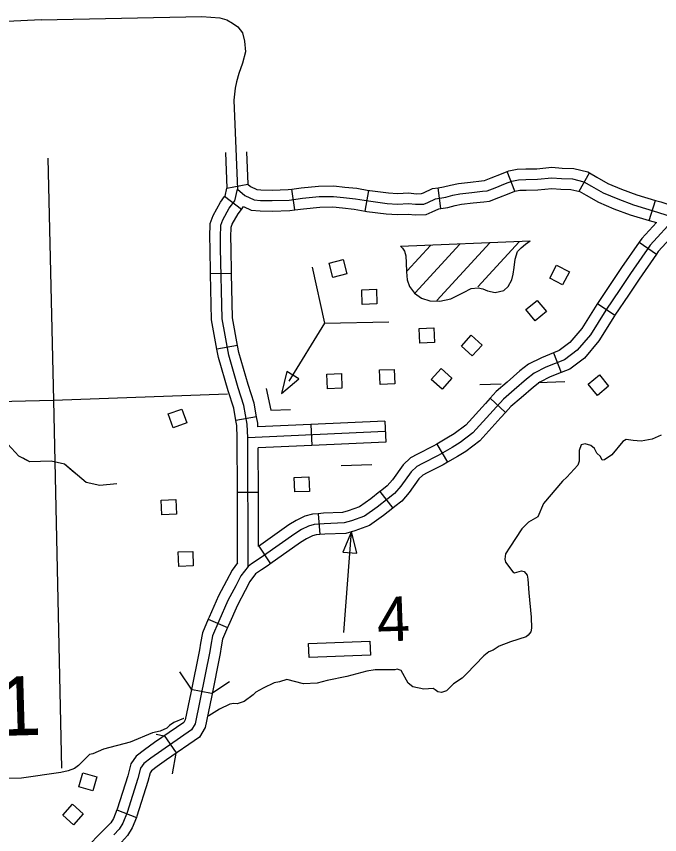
# Model space of a CAD drawing. Extents: x 1671357 to 13005564, y 567358 to 14261451.
# Drawn here: x 12758300.054 to 12758301.586, y 14259947.463 to 14259949.413 of the extents above; entities that cross this region are included whole.
import ezdxf

# ---------------------------------------------------------------- set-up
doc = ezdxf.new("R2010")
doc.units = 0
for name, color, linetype in [('31', 7, 'Continuous'), ('32', 7, 'Continuous'), ('35', 7, 'Continuous'), ('38', 7, 'Continuous'), ('43', 7, 'Continuous'), ('5', 7, 'Continuous'), ('56', 7, 'Continuous'), ('6', 7, 'Continuous')]:
    doc.layers.add(name, color=color, linetype=linetype)

msp = doc.modelspace()

# ---------------------------------------------------------------- linework, layer by layer
at = {"layer": '31'}
for points in [[(12758300.1134, 14259949.4052), (12758300.4962, 14259949.4132), (12758300.5387, 14259949.4099), (12758300.5553, 14259949.4048), (12758300.5689, 14259949.3966), (12758300.5819, 14259949.388), (12758300.5928, 14259949.3743), (12758300.5978, 14259949.3543), (12758300.6, 14259949.3286), (12758300.5926, 14259949.3015), (12758300.5841, 14259949.2774), (12758300.5785, 14259949.2568), (12758300.5753, 14259949.2422), (12758300.5726, 14259949.2136), (12758300.5809, 14259949.0012)], [(12758300.1134, 14259949.4052), (12758299.2541, 14259949.3625), (12758299.2407, 14259949.355), (12758299.2341, 14259949.3504), (12758299.2404, 14259949.0344)], [(12758300.5524, 14259949.0885), (12758300.5557, 14259949.0036)], [(12758300.6025, 14259949.0901), (12758300.6055, 14259949.0133)], [(12758300.5557, 14259949.0036), (12758300.6055, 14259949.0133)]]:
    msp.add_lwpolyline(points, dxfattribs=at)
at = {"layer": '32'}
for p, q in [((12758301.2416, 14259948.9966), (12758301.2234, 14259949.0432)), ((12758301.3946, 14259948.9965), (12758301.4193, 14259949.0401)), ((12758300.7176, 14259948.9519), (12758300.7107, 14259949.0015)), ((12758300.885, 14259948.9492), (12758300.8937, 14259948.9985)), ((12758301.0655, 14259948.9552), (12758301.0586, 14259949.0048)), ((12758300.5903, 14259948.9531), (12758300.5505, 14259948.9836)), ((12758301.5618, 14259948.9268), (12758301.5764, 14259948.9747)), ((12758301.5378, 14259948.875), (12758301.5789, 14259948.8464)), ((12758300.5671, 14259948.8006), (12758300.517, 14259948.7994)), ((12758301.4384, 14259948.729), (12758301.4799, 14259948.701)), ((12758300.5814, 14259948.6293), (12758300.5321, 14259948.6204)), ((12758301.3333, 14259948.6111), (12758301.3518, 14259948.5646)), ((12758301.1825, 14259948.5031), (12758301.2194, 14259948.4693)), ((12758300.6265, 14259948.4591), (12758300.5772, 14259948.4503)), ((12758300.7557, 14259948.441), (12758300.7579, 14259948.3909)), ((12758300.9319, 14259948.4487), (12758300.934, 14259948.3986)), ((12758301.0559, 14259948.3939), (12758301.0811, 14259948.3506)), ((12758300.6308, 14259948.2787), (12758300.5807, 14259948.2786)), ((12758300.9202, 14259948.281), (12758300.9512, 14259948.2417)), ((12758300.773, 14259948.2282), (12758300.7773, 14259948.1783)), ((12758300.632, 14259948.1507), (12758300.6593, 14259948.1087)), ((12758300.5114, 14259947.9769), (12758300.5575, 14259947.9572)), ((12758300.4703, 14259947.8103), (12758300.5194, 14259947.8004)), ((12758300.4064, 14259947.6994), (12758300.435, 14259947.6583)), ((12758300.2938, 14259947.5228), (12758300.3404, 14259947.5044))]:
    msp.add_line(p, q, dxfattribs=at)
for points in [[(12758301.0586, 14259949.0048), (12758301.072, 14259949.0067), (12758301.0881, 14259949.0112), (12758301.107, 14259949.015), (12758301.1363, 14259949.0184), (12758301.162, 14259949.0212), (12758301.1693, 14259949.0219), (12758301.1852, 14259949.0282), (12758301.2099, 14259949.038), (12758301.2234, 14259949.0432)], [(12758301.2234, 14259949.0432), (12758301.2273, 14259949.0448), (12758301.2474, 14259949.049), (12758301.2675, 14259949.0495), (12758301.2936, 14259949.05), (12758301.3293, 14259949.0536), (12758301.3541, 14259949.0517), (12758301.382, 14259949.0508), (12758301.4152, 14259949.0424), (12758301.4194, 14259949.0401)], [(12758301.4193, 14259949.0401), (12758301.4364, 14259949.0304), (12758301.4628, 14259949.0153), (12758301.4959, 14259949.0015), (12758301.5324, 14259948.9881), (12758301.5764, 14259948.9747)], [(12758300.6053, 14259948.4093), (12758300.6043, 14259948.4411), (12758300.5964, 14259948.4857), (12758300.5829, 14259948.5284), (12758300.5602, 14259948.6061), (12758300.5445, 14259948.6923), (12758300.5406, 14259948.8607), (12758300.5405, 14259948.8872), (12758300.541, 14259948.9153), (12758300.5458, 14259948.9283), (12758300.5613, 14259948.9564), (12758300.5746, 14259948.9738), (12758300.5809, 14259949.0012), (12758300.5984, 14259948.9865), (12758300.6206, 14259948.9757), (12758300.636, 14259948.9747), (12758300.6637, 14259948.9742), (12758300.7041, 14259948.9753), (12758300.7356, 14259948.9796), (12758300.7755, 14259948.9837), (12758300.8096, 14259948.9841), (12758300.8337, 14259948.9815), (12758300.8622, 14259948.9787), (12758300.8928, 14259948.9733), (12758300.9378, 14259948.9675), (12758300.9623, 14259948.9658), (12758300.9879, 14259948.9673), (12758301.0051, 14259948.9653), (12758301.0251, 14259948.9658), (12758301.0342, 14259948.9699), (12758301.0529, 14259948.9787), (12758301.0771, 14259948.9821), (12758301.094, 14259948.9869), (12758301.1109, 14259948.9903), (12758301.1391, 14259948.9935), (12758301.1647, 14259948.9963), (12758301.1753, 14259948.9974), (12758301.1944, 14259949.0049), (12758301.219, 14259949.0147), (12758301.2345, 14259949.0207), (12758301.2503, 14259949.024), (12758301.268, 14259949.0245), (12758301.2951, 14259949.0249), (12758301.3296, 14259949.0284), (12758301.3528, 14259949.0267), (12758301.3785, 14259949.0258), (12758301.4058, 14259949.0189), (12758301.424, 14259949.0087), (12758301.4517, 14259948.9928), (12758301.4867, 14259948.9782), (12758301.5244, 14259948.9643), (12758301.5812, 14259948.947), (12758301.6232, 14259948.933)], [(12758300.5505, 14259948.9836), (12758300.5514, 14259948.9847), (12758300.5557, 14259949.0036)], [(12758300.6055, 14259949.0133), (12758300.6121, 14259949.0077), (12758300.6271, 14259949.0004), (12758300.637, 14259948.9997), (12758300.6636, 14259948.9993), (12758300.702, 14259949.0003), (12758300.7107, 14259949.0015)], [(12758300.7107, 14259949.0015), (12758300.7326, 14259949.0045), (12758300.7741, 14259949.0087), (12758300.8108, 14259949.0092), (12758300.8363, 14259949.0064), (12758300.8656, 14259949.0035), (12758300.8937, 14259948.9985)], [(12758300.8937, 14259948.9985), (12758300.8966, 14259948.998), (12758300.9403, 14259948.9924), (12758300.9624, 14259948.9909), (12758300.9887, 14259948.9924), (12758301.0062, 14259948.9904), (12758301.0194, 14259948.9907), (12758301.0238, 14259948.9927), (12758301.0456, 14259949.003), (12758301.0586, 14259949.0048)], [(12758301.2416, 14259948.9966), (12758301.2416, 14259948.9966), (12758301.2533, 14259948.9991), (12758301.2685, 14259948.9994), (12758301.2965, 14259948.9999), (12758301.33, 14259949.0033), (12758301.3514, 14259949.0017), (12758301.375, 14259949.0009), (12758301.3964, 14259948.9955), (12758301.3946, 14259948.9965)], [(12758300.517, 14259948.7994), (12758300.5156, 14259948.8604), (12758300.5155, 14259948.8873), (12758300.516, 14259948.92), (12758300.5229, 14259948.9387), (12758300.5403, 14259948.9702), (12758300.5505, 14259948.9836)], [(12758301.0655, 14259948.9552), (12758301.0823, 14259948.9576), (12758301.0998, 14259948.9625), (12758301.1148, 14259948.9655), (12758301.1419, 14259948.9686), (12758301.1674, 14259948.9714), (12758301.1814, 14259948.9728), (12758301.2036, 14259948.9816), (12758301.2282, 14259948.9914), (12758301.2416, 14259948.9966)], [(12758301.3946, 14259948.9965), (12758301.4116, 14259948.9869), (12758301.4406, 14259948.9702), (12758301.4776, 14259948.9548), (12758301.5164, 14259948.9406), (12758301.5618, 14259948.9268)], [(12758300.5903, 14259948.9531), (12758300.5956, 14259948.96), (12758300.614, 14259948.9511), (12758300.6349, 14259948.9497), (12758300.6638, 14259948.9492), (12758300.7061, 14259948.9503), (12758300.7176, 14259948.9519)], [(12758300.7176, 14259948.9519), (12758300.7386, 14259948.9548), (12758300.7769, 14259948.9586), (12758300.8084, 14259948.9591), (12758300.8311, 14259948.9566), (12758300.8588, 14259948.9538), (12758300.885, 14259948.9492)], [(12758301.5764, 14259948.9747), (12758301.5888, 14259948.9709), (12758301.6172, 14259948.9614)], [(12758301.6961, 14259948.9605), (12758301.6914, 14259948.958), (12758301.6717, 14259948.9432), (12758301.6409, 14259948.9153), (12758301.5831, 14259948.8525), (12758301.5789, 14259948.8464)], [(12758300.5671, 14259948.8006), (12758300.5657, 14259948.861), (12758300.5656, 14259948.887), (12758300.566, 14259948.9107), (12758300.5686, 14259948.9178), (12758300.5823, 14259948.9427), (12758300.5903, 14259948.9531)], [(12758300.885, 14259948.9492), (12758300.8891, 14259948.9485), (12758300.9354, 14259948.9425), (12758300.9621, 14259948.9407), (12758300.9872, 14259948.9421), (12758301.004, 14259948.9402), (12758301.0307, 14259948.9409), (12758301.0447, 14259948.9472), (12758301.0602, 14259948.9545), (12758301.0655, 14259948.9552)], [(12758301.6232, 14259948.933), (12758301.5635, 14259948.8682), (12758301.5167, 14259948.8008), (12758301.4912, 14259948.7625), (12758301.4579, 14259948.7132), (12758301.4214, 14259948.6546), (12758301.3899, 14259948.6174), (12758301.3598, 14259948.5947), (12758301.3155, 14259948.577), (12758301.2877, 14259948.5631), (12758301.2696, 14259948.5489), (12758301.24, 14259948.5229), (12758301.2148, 14259948.5014), (12758301.1899, 14259948.4742), (12758301.1415, 14259948.4205), (12758301.1111, 14259948.3974), (12758301.0925, 14259948.3862), (12758301.0589, 14259948.3667), (12758301.0213, 14259948.3476), (12758301.008, 14259948.3404), (12758300.9945, 14259948.3281), (12758300.9699, 14259948.2938), (12758300.9552, 14259948.2765), (12758300.94, 14259948.2647), (12758300.9136, 14259948.2438), (12758300.8834, 14259948.2224), (12758300.8525, 14259948.2111), (12758300.835, 14259948.206), (12758300.7873, 14259948.2043), (12758300.7637, 14259948.2023), (12758300.7505, 14259948.1987), (12758300.7332, 14259948.1902), (12758300.7176, 14259948.1805), (12758300.6433, 14259948.1281), (12758300.6398, 14259948.1252), (12758300.6144, 14259948.1087), (12758300.6063, 14259948.1024), (12758300.5892, 14259948.0802), (12758300.5769, 14259948.0565), (12758300.5584, 14259948.0212), (12758300.5364, 14259947.9717), (12758300.5216, 14259947.9369), (12758300.5175, 14259947.9152), (12758300.5151, 14259947.8994), (12758300.4804, 14259947.7277), (12758300.4716, 14259947.7132), (12758300.3747, 14259947.6457), (12758300.3582, 14259947.6326), (12758300.35, 14259947.6215), (12758300.3437, 14259947.5968), (12758300.3181, 14259947.5159), (12758300.3081, 14259947.4907), (12758300.2994, 14259947.4766), (12758300.2866, 14259947.463)], [(12758301.5787, 14259948.9216), (12758301.544, 14259948.8839), (12758301.5378, 14259948.875)], [(12758301.5618, 14259948.9268), (12758301.5787, 14259948.9216)], [(12758301.5378, 14259948.875), (12758301.4959, 14259948.8149), (12758301.4704, 14259948.7764), (12758301.4384, 14259948.729)], [(12758301.5789, 14259948.8464), (12758301.5374, 14259948.7867), (12758301.512, 14259948.7486), (12758301.4799, 14259948.701)], [(12758300.5321, 14259948.6204), (12758300.5195, 14259948.6897), (12758300.517, 14259948.7994)], [(12758300.5814, 14259948.6293), (12758300.5695, 14259948.6948), (12758300.5671, 14259948.8006)], [(12758301.4384, 14259948.729), (12758301.4369, 14259948.7268), (12758301.4011, 14259948.6694), (12758301.3726, 14259948.6357), (12758301.3474, 14259948.6167), (12758301.3333, 14259948.6111)], [(12758301.4799, 14259948.701), (12758301.4789, 14259948.6995), (12758301.4416, 14259948.6398), (12758301.4072, 14259948.5991), (12758301.3722, 14259948.5727), (12758301.3518, 14259948.5646)], [(12758300.6265, 14259948.4591), (12758300.6207, 14259948.4917), (12758300.6068, 14259948.5356), (12758300.5846, 14259948.6119), (12758300.5814, 14259948.6293)], [(12758300.5772, 14259948.4503), (12758300.572, 14259948.4797), (12758300.5589, 14259948.5211), (12758300.5358, 14259948.6004), (12758300.5321, 14259948.6204)], [(12758301.3333, 14259948.6111), (12758301.3052, 14259948.5999), (12758301.2742, 14259948.5844), (12758301.2536, 14259948.5682), (12758301.2235, 14259948.5418), (12758301.1974, 14259948.5194), (12758301.1825, 14259948.5031)], [(12758301.3518, 14259948.5646), (12758301.3257, 14259948.5542), (12758301.3011, 14259948.5419), (12758301.2856, 14259948.5297), (12758301.2564, 14259948.504), (12758301.2323, 14259948.4833), (12758301.2194, 14259948.4693)], [(12758301.1825, 14259948.5031), (12758301.1714, 14259948.491), (12758301.1245, 14259948.439), (12758301.097, 14259948.4181), (12758301.0797, 14259948.4078), (12758301.0559, 14259948.3939)], [(12758300.6295, 14259948.4354), (12758300.6292, 14259948.4437), (12758300.6265, 14259948.4591)], [(12758301.2194, 14259948.4693), (12758301.2085, 14259948.4573), (12758301.1585, 14259948.402), (12758301.1251, 14259948.3766), (12758301.1053, 14259948.3647), (12758301.0811, 14259948.3506)], [(12758300.5807, 14259948.2786), (12758300.5802, 14259948.4089), (12758300.5793, 14259948.4385), (12758300.5772, 14259948.4503)], [(12758300.7557, 14259948.441), (12758300.6295, 14259948.4354)], [(12758300.9319, 14259948.4487), (12758300.7557, 14259948.441)], [(12758300.9329, 14259948.4236), (12758300.6053, 14259948.4093)], [(12758300.6063, 14259948.1024), (12758300.6053, 14259948.4093)], [(12758300.934, 14259948.3986), (12758300.7579, 14259948.3909)], [(12758301.0559, 14259948.3939), (12758301.047, 14259948.3887), (12758301.0097, 14259948.3698), (12758300.9933, 14259948.3609), (12758300.9757, 14259948.3448), (12758300.9501, 14259948.3092), (12758300.9378, 14259948.2946), (12758300.9247, 14259948.2845), (12758300.9202, 14259948.281)], [(12758300.7579, 14259948.3909), (12758300.6304, 14259948.3854)], [(12758300.6308, 14259948.2787), (12758300.6304, 14259948.3854)], [(12758301.0811, 14259948.3506), (12758301.0709, 14259948.3447), (12758301.033, 14259948.3255), (12758301.0226, 14259948.3198), (12758301.0133, 14259948.3113), (12758300.9896, 14259948.2785), (12758300.9727, 14259948.2583), (12758300.9554, 14259948.245), (12758300.9512, 14259948.2417)], [(12758300.5813, 14259948.1109), (12758300.5807, 14259948.2786)], [(12758300.6312, 14259948.1502), (12758300.6308, 14259948.2787)], [(12758300.9202, 14259948.281), (12758300.8985, 14259948.2639), (12758300.8716, 14259948.2448), (12758300.8447, 14259948.2349), (12758300.831, 14259948.2309), (12758300.7858, 14259948.2293), (12758300.773, 14259948.2282)], [(12758300.9512, 14259948.2417), (12758300.9286, 14259948.2238), (12758300.8952, 14259948.2001), (12758300.8603, 14259948.1873), (12758300.839, 14259948.1811), (12758300.7888, 14259948.1793), (12758300.7773, 14259948.1783)], [(12758300.773, 14259948.2282), (12758300.7593, 14259948.227), (12758300.7417, 14259948.2222), (12758300.721, 14259948.2122), (12758300.7037, 14259948.2014), (12758300.6312, 14259948.1502)], [(12758300.7773, 14259948.1783), (12758300.7681, 14259948.1775), (12758300.7593, 14259948.1751), (12758300.7453, 14259948.1683), (12758300.7314, 14259948.1596), (12758300.6584, 14259948.108), (12758300.6544, 14259948.1049), (12758300.6383, 14259948.0944)], [(12758300.5813, 14259948.1109), (12758300.5681, 14259948.0937), (12758300.5547, 14259948.0681), (12758300.5358, 14259948.0321), (12758300.5135, 14259947.9817), (12758300.5114, 14259947.9769)], [(12758300.6383, 14259948.0944), (12758300.629, 14259948.0884), (12758300.6243, 14259948.0846), (12758300.6104, 14259948.0666), (12758300.5991, 14259948.0449), (12758300.5809, 14259948.0103), (12758300.5594, 14259947.9617), (12758300.5575, 14259947.9572)], [(12758300.5114, 14259947.9769), (12758300.4975, 14259947.9442), (12758300.4928, 14259947.9194), (12758300.4905, 14259947.9037), (12758300.4697, 14259947.8011)], [(12758300.5575, 14259947.9572), (12758300.5456, 14259947.9295), (12758300.5422, 14259947.9111), (12758300.5398, 14259947.8951), (12758300.5188, 14259947.7911)], [(12758300.4697, 14259947.8011), (12758300.4567, 14259947.7369), (12758300.453, 14259947.7307), (12758300.3838, 14259947.6826)], [(12758300.5188, 14259947.7911), (12758300.504, 14259947.7184), (12758300.4903, 14259947.6957), (12758300.4124, 14259947.6415)], [(12758300.3838, 14259947.6826), (12758300.3597, 14259947.6658), (12758300.34, 14259947.6502), (12758300.3269, 14259947.6325), (12758300.3196, 14259947.6037), (12758300.2945, 14259947.5243), (12758300.2938, 14259947.5228)], [(12758300.4124, 14259947.6415), (12758300.3896, 14259947.6256), (12758300.3763, 14259947.6151), (12758300.373, 14259947.6106), (12758300.3678, 14259947.5899), (12758300.3417, 14259947.5076), (12758300.3404, 14259947.5044)], [(12758300.2938, 14259947.5228), (12758300.2857, 14259947.502), (12758300.2794, 14259947.4919), (12758300.2686, 14259947.4804), (12758300.2117, 14259947.4229), (12758300.1919, 14259947.3976), (12758300.187, 14259947.3868)], [(12758300.3404, 14259947.5044), (12758300.3306, 14259947.4794), (12758300.3193, 14259947.4613), (12758300.3046, 14259947.4456), (12758300.2494, 14259947.3897), (12758300.235, 14259947.3713), (12758300.2325, 14259947.3659)]]:
    msp.add_lwpolyline(points, dxfattribs=at)
at = {"layer": '35'}
for points in [[(12758301.5898, 14259948.4155), (12758301.5682, 14259948.4055), (12758301.5427, 14259948.4011), (12758301.5233, 14259948.4026), (12758301.5065, 14259948.4049), (12758301.499, 14259948.4005), (12758301.4723, 14259948.3682), (12758301.4548, 14259948.3561), (12758301.4498, 14259948.3559), (12758301.4454, 14259948.3641), (12758301.4364, 14259948.3724), (12758301.4309, 14259948.3836)], [(12758301.4309, 14259948.3836), (12758301.4222, 14259948.3909), (12758301.4094, 14259948.3944), (12758301.3998, 14259948.392), (12758301.3944, 14259948.379), (12758301.3948, 14259948.3532), (12758301.3912, 14259948.3437), (12758301.3657, 14259948.3148), (12758301.3547, 14259948.3056), (12758301.3099, 14259948.2524), (12758301.2959, 14259948.2206), (12758301.2741, 14259948.2076), (12758301.2581, 14259948.1918), (12758301.2295, 14259948.1484), (12758301.2195, 14259948.1326), (12758301.2177, 14259948.1201), (12758301.2194, 14259948.1128), (12758301.2371, 14259948.0894), (12758301.2408, 14259948.0875), (12758301.2573, 14259948.0923), (12758301.2637, 14259948.0905), (12758301.2708, 14259948.0815), (12758301.2728, 14259948.0725), (12758301.2752, 14259948.0397), (12758301.2804, 14259947.9817), (12758301.2812, 14259947.9555), (12758301.2799, 14259947.9468), (12758301.2735, 14259947.9385), (12758301.2687, 14259947.9349), (12758301.2311, 14259947.9232), (12758301.2045, 14259947.9124), (12758301.1902, 14259947.9027), (12758301.1797, 14259947.8993), (12758301.1678, 14259947.8894), (12758301.1268, 14259947.8467), (12758301.1159, 14259947.8366), (12758301.0958, 14259947.8226), (12758301.0791, 14259947.8058), (12758301.0669, 14259947.8023), (12758301.0579, 14259947.8039), (12758301.052, 14259947.8087)], [(12758301.052, 14259947.8087), (12758301.0468, 14259947.8115), (12758301.0252, 14259947.8099), (12758300.9986, 14259947.8155), (12758300.9872, 14259947.8247), (12758300.9705, 14259947.8545), (12758300.9614, 14259947.8578), (12758300.9554, 14259947.8565), (12758300.909, 14259947.8562), (12758300.8891, 14259947.8533), (12758300.8412, 14259947.8402), (12758300.7949, 14259947.8309), (12758300.7711, 14259947.8245), (12758300.7385, 14259947.8231), (12758300.6986, 14259947.8328), (12758300.6812, 14259947.8274), (12758300.6686, 14259947.8255), (12758300.6421, 14259947.8123), (12758300.6244, 14259947.8032), (12758300.6184, 14259947.7962), (12758300.597, 14259947.7806), (12758300.5805, 14259947.7748), (12758300.5722, 14259947.7755), (12758300.5625, 14259947.7741), (12758300.538, 14259947.7623), (12758300.5126, 14259947.7465), (12758300.5105, 14259947.7461)], [(12758300.4535, 14259947.74), (12758300.4525, 14259947.7399), (12758300.4295, 14259947.7305), (12758300.4188, 14259947.7233), (12758300.413, 14259947.7171), (12758300.3966, 14259947.7103), (12758300.3788, 14259947.7056), (12758300.3256, 14259947.6838), (12758300.2622, 14259947.6667), (12758300.2363, 14259947.6559), (12758300.2287, 14259947.6542), (12758300.2021, 14259947.6283), (12758300.1927, 14259947.6212), (12758300.1776, 14259947.6152), (12758300.1607, 14259947.6111), (12758300.0671, 14259947.5977), (12758299.9417, 14259947.5954), (12758299.9071, 14259947.599), (12758299.8952, 14259947.5968)]]:
    msp.add_lwpolyline(points, dxfattribs=at)
at = {"layer": '38'}
msp.add_line((12758300.4956, 14259947.8053), (12758300.4956, 14259947.8053), dxfattribs=at)
for points in [[(12758300.4432, 14259947.8517), (12758300.4711, 14259947.8101)], [(12758300.5202, 14259947.8004), (12758300.5618, 14259947.8283)], [(12758300.4066, 14259947.6984), (12758300.3874, 14259947.7019)], [(12758300.4263, 14259947.608), (12758300.4352, 14259947.6573)]]:
    msp.add_lwpolyline(points, dxfattribs=at)
at = {"layer": '43'}
for points in [[(12758300.2934, 14259948.2992), (12758300.2531, 14259948.2954), (12758300.2205, 14259948.3024), (12758300.1688, 14259948.3461), (12758300.1375, 14259948.3532), (12758300.0868, 14259948.352), (12758300.0601, 14259948.3656), (12758299.9898, 14259948.4417), (12758299.9613, 14259948.468), (12758299.9076, 14259948.528), (12758299.8805, 14259948.5533), (12758299.8363, 14259948.5803), (12758299.7711, 14259948.6117), (12758299.7038, 14259948.6651), (12758299.3034, 14259948.8682), (12758299.2783, 14259948.892), (12758299.2713, 14259948.9084), (12758299.2668, 14259948.9354), (12758299.2606, 14259948.9485), (12758299.247, 14259948.961), (12758299.0749, 14259949.0213)], [(12758300.1927, 14259948.3259), (12758300.1688, 14259948.3461), (12758300.1375, 14259948.3532), (12758300.0868, 14259948.352), (12758300.0707, 14259948.3602)], [(12758300.2934, 14259948.2992), (12758300.2531, 14259948.2954), (12758300.228, 14259948.3008)]]:
    msp.add_lwpolyline(points, dxfattribs=at)
at = {"layer": '5'}
for points in [[(12758300.1292, 14259949.0749), (12758300.1433, 14259948.498), (12758300.162, 14259947.6219)], [(12758301.2088, 14259948.5371), (12758301.1582, 14259948.5352)], [(12758301.3608, 14259948.5427), (12758301.297, 14259948.5403)], [(12758300.5574, 14259948.5132), (12758300.1433, 14259948.498), (12758299.711, 14259948.4878)]]:
    msp.add_lwpolyline(points, dxfattribs=at)
at = {"layer": '56'}
for p, q in [((12758300.9696, 14259948.8656), (12758301.2778, 14259948.8787)), ((12758300.9848, 14259948.8069), (12758301.0403, 14259948.8674)), ((12758301.0043, 14259948.7541), (12758301.1107, 14259948.8701)), ((12758301.0559, 14259948.7363), (12758301.182, 14259948.8736)), ((12758301.1534, 14259948.7685), (12758301.2522, 14259948.876))]:
    msp.add_line(p, q, dxfattribs=at)
for points in [[(12758300.9696, 14259948.8656), (12758300.9742, 14259948.8609), (12758300.9786, 14259948.8538), (12758300.9819, 14259948.8428), (12758300.9826, 14259948.8262), (12758300.9839, 14259948.8046), (12758300.9848, 14259948.7853), (12758300.991, 14259948.7694), (12758301.0023, 14259948.7533), (12758301.0194, 14259948.742), (12758301.039, 14259948.7355), (12758301.0626, 14259948.7342), (12758301.0891, 14259948.7404), (12758301.1194, 14259948.7555), (12758301.1379, 14259948.7646), (12758301.1539, 14259948.7667), (12758301.1651, 14259948.7639), (12758301.1764, 14259948.7589), (12758301.1946, 14259948.7555), (12758301.2151, 14259948.7601), (12758301.2258, 14259948.7697), (12758301.2343, 14259948.7853), (12758301.2379, 14259948.7989), (12758301.2396, 14259948.8146), (12758301.2424, 14259948.8346), (12758301.2481, 14259948.8528), (12758301.2565, 14259948.8615), (12758301.2671, 14259948.8707), (12758301.2778, 14259948.8787)], [(12758300.7588, 14259948.8156), (12758300.7879, 14259948.6818), (12758300.9415, 14259948.6857)], [(12758300.7879, 14259948.6818), (12758300.7031, 14259948.5437)], [(12758300.6492, 14259948.5262), (12758300.6603, 14259948.4751), (12758300.7072, 14259948.4763)], [(12758300.8278, 14259948.3427), (12758300.9008, 14259948.3454)], [(12758300.8343, 14259947.9447), (12758300.8525, 14259948.1859)]]:
    msp.add_lwpolyline(points, dxfattribs=at)
for points in [[(12758300.7992, 14259948.8249), (12758300.8328, 14259948.8335), (12758300.8415, 14259948.7997), (12758300.8078, 14259948.7911)], [(12758301.3554, 14259948.7735), (12758301.3247, 14259948.7897), (12758301.3409, 14259948.8205), (12758301.3717, 14259948.8043)], [(12758300.8783, 14259948.7266), (12758300.8769, 14259948.7613), (12758300.9117, 14259948.7628), (12758300.9132, 14259948.7281)], [(12758301.29, 14259948.6876), (12758301.268, 14259948.7144), (12758301.2949, 14259948.7365), (12758301.3169, 14259948.7096)], [(12758301.0154, 14259948.6347), (12758301.014, 14259948.6694), (12758301.0488, 14259948.6709), (12758301.0503, 14259948.6361)], [(12758301.1401, 14259948.6042), (12758301.1143, 14259948.6274), (12758301.1377, 14259948.6533), (12758301.1635, 14259948.63)], [(12758300.9208, 14259948.5359), (12758300.9193, 14259948.5706), (12758300.9541, 14259948.5721), (12758300.9556, 14259948.5373)], [(12758301.0682, 14259948.5248), (12758301.0424, 14259948.5481), (12758301.0657, 14259948.5739), (12758301.0915, 14259948.5507)], [(12758300.7274, 14259948.5492), (12758300.6984, 14259948.5671), (12758300.6862, 14259948.5146)], [(12758300.7951, 14259948.526), (12758300.7936, 14259948.5607), (12758300.8284, 14259948.5622), (12758300.8299, 14259948.5274)], [(12758301.438, 14259948.5101), (12758301.416, 14259948.5369), (12758301.4429, 14259948.559), (12758301.4649, 14259948.5321)], [(12758300.4275, 14259948.433), (12758300.416, 14259948.4658), (12758300.4488, 14259948.4774), (12758300.4604, 14259948.4446)], [(12758300.7176, 14259948.2799), (12758300.7161, 14259948.3146), (12758300.7509, 14259948.3161), (12758300.7524, 14259948.2814)], [(12758300.4008, 14259948.2257), (12758300.3993, 14259948.2604), (12758300.4341, 14259948.2619), (12758300.4356, 14259948.2272)], [(12758300.8317, 14259948.1363), (12758300.8656, 14259948.1337), (12758300.8525, 14259948.1859)], [(12758300.4411, 14259948.1022), (12758300.4396, 14259948.1369), (12758300.4744, 14259948.1384), (12758300.4759, 14259948.1036)], [(12758300.7517, 14259947.8852), (12758300.7504, 14259947.9186), (12758300.8964, 14259947.9241), (12758300.8976, 14259947.8907)], [(12758300.2029, 14259947.5774), (12758300.2128, 14259947.6107), (12758300.2462, 14259947.6008), (12758300.2363, 14259947.5675)], [(12758300.1908, 14259947.4867), (12758300.1648, 14259947.5098), (12758300.1879, 14259947.5359), (12758300.2139, 14259947.5128)]]:
    msp.add_lwpolyline(points, close=True, dxfattribs=at)

# ---------------------------------------------------------------- texts
msp.add_text('4', height=0.1058, rotation=2, dxfattribs=at).set_placement((12758300.9147, 14259947.9232))
at = {"layer": '6'}
msp.add_text('Pop. 2,131', height=0.14102, rotation=1.6433, dxfattribs=at).set_placement((12758299.2036, 14259947.6752))

doc.saveas('drawing.dxf')
